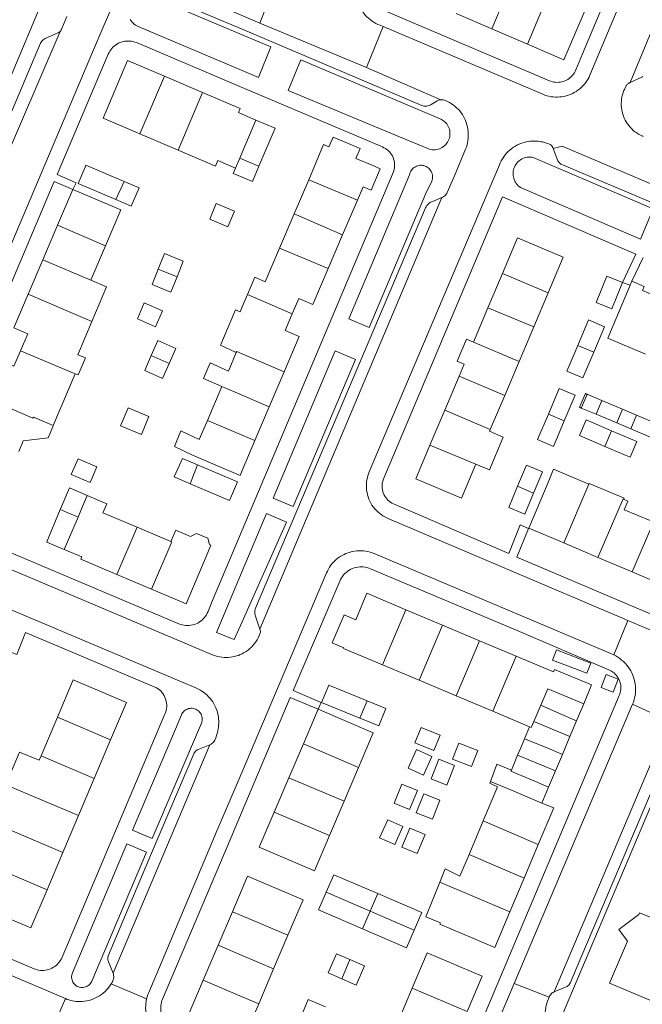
# Model space of a CAD drawing. Header units: metres. Extents: x 89888 to 94270, y 464165 to 468904.
# Tile 299 of 369: x 92964 to 93065, y 466816 to 466975. Entities that reach past the tile are written whole.
import ezdxf

# ---------------------------------------------------------------- set-up
doc = ezdxf.new("R2010")
doc.units = ezdxf.units.M
for name, color, linetype, lineweight in [('B_BEBOUWINGSGRENS_0', 251, 'CONTINUOUS', 13), ('B_LUIFEL_1', 251, 'CONTINUOUS', 13), ('B_OPSTAL_0', 251, 'CONTINUOUS', 13), ('B_TUSSENMUUR_0', 251, 'CONTINUOUS', 13), ('G_GRENS_ALGEMEEN_0', 251, 'CONTINUOUS', 13), ('V_WEGGRENS_0', 251, 'CONTINUOUS', 13)]:
    doc.layers.add(name, color=color, linetype=linetype, lineweight=lineweight)

msp = doc.modelspace()

# ---------------------------------------------------------------- linework, layer by layer
at = {"layer": 'B_BEBOUWINGSGRENS_0'}
for p, q in [((93034.61, 466975.61), (93040.35, 466973.14)), ((93040.35, 466973.14), (93046.09, 466970.67)), ((92993.59, 466962.85), (92987.44, 466965.47)), ((92983.46, 466956.18), (92989.64, 466953.54)), ((92974.62, 466950.78), (92973.5, 466948.15)), ((93010.76, 466948.76), (93008.42, 466943.26)), ((92972.64, 466947.19), (92970.17, 466941.39)), ((92973.5, 466948.15), (92979.59, 466945.55)), ((93016.23, 466939.87), (93018.62, 466945.47)), ((92994.76, 466942.38), (92997.71, 466941.14)), ((93008.42, 466943.26), (93006.04, 466937.68)), ((92970.17, 466941.39), (92967.79, 466935.81)), ((93013.91, 466934.42), (93016.23, 466939.87)), ((92975.55, 466932.51), (92977.91, 466938.07)), ((92967.79, 466935.81), (92965.43, 466930.28)), ((93042.09, 466933.63), (93039.72, 466928.05)), ((93062.69, 466931.7), (93062.97, 466932.36)), ((93047.13, 466924.98), (93049.46, 466930.49)), ((92984.18, 466928.85), (92983.07, 466926.29)), ((93039.72, 466928.05), (93037.39, 466922.53)), ((93044.75, 466919.38), (93047.13, 466924.98)), ((93055.07, 466916.77), (93056.81, 466920.89)), ((93042.43, 466913.89), (93044.75, 466919.38)), ((92969.48, 466909.05), (92973.03, 466917.42)), ((93004.38, 466912.09), (93006.79, 466917.75)), ((93035.06, 466917.04), (93032.74, 466911.54)), ((92996.72, 466915.38), (92994.38, 466909.89)), ((93040.1, 466908.39), (93042.43, 466913.89)), ((93002.06, 466906.65), (93004.38, 466912.09)), ((93058.15, 466913.08), (93057.22, 466910.87)), ((93061.47, 466911.68), (93058.15, 466913.08)), ((92981.55, 466911.92), (92980.35, 466909.02)), ((93032.74, 466911.54), (93030.35, 466905.9)), ((93049.5, 466910.91), (93047.75, 466906.77)), ((93057.22, 466910.87), (93060.54, 466909.47)), ((93060.54, 466909.47), (93061.47, 466911.68)), ((93063.72, 466910.73), (93062.79, 466908.52)), ((93067.03, 466909.33), (93063.72, 466910.73)), ((93039.99, 466908.14), (93040.1, 466908.39)), ((93062.79, 466908.52), (93066.1, 466907.12)), ((93058.61, 466905.68), (93062.73, 466903.93)), ((92973.5, 466903.69), (92972.39, 466901.16)), ((92999.24, 466899.95), (92992.78, 466902.71)), ((93045.67, 466894.74), (93047.1, 466898.15)), ((92988.48, 466890.3), (92983.02, 466892.62)), ((93051.96, 466890.09), (93057.48, 466887.75)), ((93057.48, 466887.75), (93063.02, 466885.4)), ((92979.73, 466885.01), (92985.33, 466882.63)), ((93063.02, 466885.4), (93068.49, 466883.08)), ((93032.37, 466876.81), (93026.47, 466879.3)), ((93038.33, 466874.3), (93032.37, 466876.81)), ((93044.26, 466871.8), (93038.33, 466874.3)), ((93022.68, 466870.41), (93028.6, 466867.92)), ((93028.6, 466867.92), (93034.57, 466865.4)), ((93012.84, 466864.3), (93019.01, 466861.79)), ((93034.57, 466865.4), (93040.51, 466862.9)), ((93012.27, 466863.22), (93009.89, 466857.65)), ((93040.51, 466862.9), (93046.45, 466860.39)), ((93054.04, 466861.38), (93055.19, 466864.09)), ((92970.14, 466861.94), (92967.5, 466855.71)), ((93052.97, 466858.83), (93054.04, 466861.38)), ((93028.91, 466860.3), (93027.88, 466857.8)), ((93046.45, 466860.39), (93045.64, 466858.47)), ((92976.1, 466852.04), (92978.74, 466858.28)), ((93051.75, 466855.94), (93052.97, 466858.83)), ((93009.89, 466857.65), (93007.55, 466852.17)), ((93028.15, 466856.7), (93026.83, 466853.69)), ((93031.8, 466855.15), (93030.54, 466852)), ((93044.51, 466855.8), (93043.5, 466853.41)), ((93050.63, 466853.27), (93051.75, 466855.94)), ((93016.48, 466848.37), (93018.81, 466853.83)), ((93049.53, 466850.66), (93050.63, 466853.27)), ((92973.56, 466846.06), (92976.1, 466852.04)), ((93007.55, 466852.17), (93005.18, 466846.61)), ((93041.27, 466850.7), (93038.95, 466845.2)), ((93048.44, 466848.08), (93049.53, 466850.66)), ((93014.11, 466842.83), (93016.48, 466848.37)), ((92971.04, 466840.1), (92973.56, 466846.06)), ((93038.95, 466845.2), (93036.66, 466839.76)), ((93022.21, 466842.48), (93024.66, 466841.37)), ((93045.58, 466835.96), (93047.86, 466841.38)), ((92968.48, 466834.05), (92971.04, 466840.1)), ((93043.27, 466830.49), (93045.58, 466835.96)), ((93000, 466834.21), (92998.43, 466830.52)), ((92998.43, 466830.52), (92996.11, 466825.11)), ((93005.08, 466821.31), (93007.39, 466826.71)), ((92996.11, 466825.11), (92993.7, 466819.45)), ((93002.68, 466815.67), (93005.08, 466821.31)), ((93036.35, 466814.39), (93038.77, 466820.11)), ((93027.49, 466818.16), (93025.22, 466812.79))]:
    msp.add_line(p, q, dxfattribs=at)
for points in [[(93046.09, 466970.67), (93051.97, 466968.14), (93055.54, 466976.43), (93049.63, 466978.97)], [(92987.44, 466965.47), (92981.49, 466968.01), (92977.53, 466958.71), (92983.46, 466956.18)], [(93002.23, 466958.39), (93000, 466959.34), (92999.42, 466959.59), (92999.7, 466960.24), (92993.59, 466962.85)], [(93002.72, 466950.97), (93005.32, 466957.07), (93002.23, 466958.39)], [(93018.39, 466952.2), (93019.06, 466953.78), (93014.68, 466955.64), (93014.01, 466954.06), (93013.17, 466954.42), (93010.76, 466948.76)], [(92989.64, 466953.54), (92995.69, 466950.96), (92996.07, 466951.85), (92998.94, 466950.63)], [(93018.62, 466945.47), (93019.53, 466947.62), (93020.85, 466947.07), (93022.3, 466950.53), (93021.01, 466951.08), (93018.39, 466952.2)], [(92980.91, 466948.45), (92974.74, 466951.08), (92974.62, 466950.78)], [(92998.94, 466950.63), (92998.57, 466949.77), (93000, 466949.16), (93001.65, 466948.46), (93002.72, 466950.97)], [(92977.91, 466938.07), (92980.4, 466943.88), (92972.64, 466947.19)], [(92979.59, 466945.55), (92982.08, 466944.49), (92983.33, 466947.42), (92980.91, 466948.45)], [(92997.71, 466941.14), (92998.77, 466943.66), (92995.82, 466944.91), (92994.76, 466942.38)], [(93049.46, 466930.49), (93051.9, 466936.24), (93044.51, 466939.36), (93042.09, 466933.63)], [(93006.04, 466937.68), (93003.74, 466932.27), (93002.03, 466933), (93000.85, 466930.21)], [(92989.47, 466933.09), (92990.49, 466935.59), (92987.47, 466936.82), (92986.45, 466934.33)], [(92986.45, 466934.33), (92985.43, 466931.84), (92988.45, 466930.6), (92989.47, 466933.09)], [(93008.08, 466927.09), (93009.14, 466929.59), (93011.44, 466928.61), (93013.91, 466934.42)], [(93061.47, 466932.15), (93058.95, 466933.18), (93057.23, 466928.95)], [(92975.73, 466925.85), (92978.1, 466931.43), (92975.55, 466932.51)], [(93057.23, 466928.95), (93059.76, 466927.92), (93061.47, 466932.15)], [(93065.2, 466920.57), (93059.09, 466923.14), (93062.69, 466931.7)], [(93062.97, 466932.36), (93064.94, 466931.53), (93064.67, 466930.87), (93068.8, 466929.14)], [(92965.43, 466930.28), (92963.1, 466924.81), (92965.36, 466923.85), (92964.2, 466921.14)], [(93000.85, 466930.21), (93000, 466928.21), (92999.66, 466927.42), (92998.93, 466927.76), (92996.54, 466922.13), (92996.51, 466922.03), (92999.05, 466920.85)], [(92983.07, 466926.29), (92986, 466925.02), (92987.11, 466927.58), (92984.18, 466928.85)], [(93006.79, 466917.75), (93009.21, 466923.43), (93006.93, 466924.4), (93008.08, 466927.09)], [(92973.03, 466917.42), (92973.49, 466917.23), (92974.66, 466919.98), (92973.45, 466920.49), (92975.73, 466925.85)], [(93056.81, 466920.89), (93058.54, 466925.01), (93055.95, 466926.1), (93054.22, 466921.98)], [(92988.21, 466919.08), (92989.27, 466921.51), (92986.39, 466922.77), (92985.32, 466920.34)], [(93037.39, 466922.53), (93036.28, 466923.01), (93034.77, 466919.46), (93035.89, 466918.99), (93035.06, 466917.04)], [(93054.22, 466921.98), (93052.48, 466917.86), (93055.07, 466916.77)], [(92964.2, 466921.14), (92963.12, 466918.62), (92960.98, 466919.53), (92958.45, 466913.59)], [(92985.32, 466920.34), (92984.26, 466917.92), (92987.15, 466916.65), (92988.21, 466919.08)], [(92999.05, 466920.85), (92997.77, 466917.85), (92994.82, 466919.17), (92993.77, 466916.67), (92996.72, 466915.38)], [(93052.06, 466909.83), (93053.81, 466913.98), (93051.25, 466915.05), (93049.5, 466910.91)], [(92980.35, 466909.02), (92983.73, 466907.62), (92984.93, 466910.52), (92981.55, 466911.92)], [(92963.89, 466904.86), (92964.63, 466906.6), (92968.63, 466907.07), (92969.39, 466908.84), (92969.48, 466909.05)], [(92994.38, 466909.89), (92993.07, 466906.81), (92990.09, 466908.21), (92989.08, 466905.66), (92991.98, 466904.26), (92999.65, 466900.99), (93000, 466901.8), (93002.06, 466906.65)], [(93047.75, 466906.77), (93050.31, 466905.69), (93052.06, 466909.83)], [(93059.68, 466908.21), (93055.57, 466909.95), (93054.5, 466907.42), (93058.61, 466905.68)], [(93037.74, 466902.81), (93039.97, 466901.87), (93042.16, 466907.18), (93039.99, 466908.14)], [(93062.73, 466903.93), (93063.8, 466906.46), (93059.68, 466908.21)], [(93030.35, 466905.9), (93028.04, 466900.46), (93035.42, 466897.34), (93037.74, 466902.81)], [(92972.39, 466901.16), (92975.43, 466899.83), (92976.54, 466902.36), (92973.5, 466903.69)], [(92992.78, 466902.71), (92990.36, 466903.75), (92988.99, 466900.77), (92991.6, 466899.64)], [(93047.1, 466898.15), (93048.54, 466901.56), (93045.95, 466902.65), (93044.51, 466899.24)], [(93056.05, 466899.6), (93050.32, 466902.02), (93049.43, 466899.83), (93046.32, 466892.48), (93051.96, 466890.09)], [(92991.6, 466899.64), (92997.93, 466896.92), (92999.24, 466899.95)], [(93044.51, 466899.24), (93043.08, 466895.83), (93045.67, 466894.74)], [(93061.65, 466897.15), (93061.72, 466897.31), (93061.62, 466897.36), (93056.1, 466899.71), (93056.05, 466899.6)], [(92974.97, 466897.76), (92972.1, 466898.98), (92971.02, 466896.44), (92970.61, 466895.48)], [(92983.02, 466892.62), (92977.5, 466894.96), (92978.12, 466896.42), (92974.97, 466897.76)], [(93065.92, 466893.7), (93061.75, 466895.41), (93062.35, 466896.82), (93061.65, 466897.15)], [(92970.61, 466895.48), (92968.41, 466890.28), (92968.43, 466890.23), (92971.26, 466889.03)], [(92994.17, 466887.89), (92994.96, 466889.74), (92994.72, 466889.85), (92994.45, 466890.84), (92992.6, 466891.62), (92991.65, 466891.15), (92989.41, 466892.09), (92989.27, 466892.16), (92988.48, 466890.3)], [(92971.26, 466889.03), (92974.09, 466887.83), (92973.94, 466887.46), (92979.73, 466885.01)], [(92985.33, 466882.63), (92990.94, 466880.25), (92994.17, 466887.89)], [(93026.47, 466879.3), (93020.15, 466881.97), (93018.35, 466877.69), (93016.47, 466878.49), (93014.55, 466873.94), (93016.43, 466873.15), (93016.4, 466873.06), (93022.68, 466870.41)], [(93055.19, 466864.09), (93056.47, 466867.15), (93050.48, 466869.67), (93050.31, 466869.26), (93044.26, 466871.8)], [(92978.74, 466858.28), (92981.29, 466864.3), (92972.68, 466867.95), (92970.14, 466861.94)], [(93020.2, 466864.6), (93013.98, 466867.13), (93012.84, 466864.3)], [(93019.01, 466861.79), (93019.7, 466861.51), (93022.09, 466860.54), (93023.24, 466863.36), (93020.2, 466864.6)], [(93018.81, 466853.83), (93021.19, 466859.41), (93012.27, 466863.22)], [(93027.88, 466857.8), (93030.97, 466856.54), (93031.99, 466859.04), (93028.91, 466860.3)], [(93045.64, 466858.47), (93045.01, 466856.99), (93044.51, 466855.8)], [(92967.5, 466855.71), (92967.2, 466855.01), (92964.04, 466856.31), (92961.86, 466851.17)], [(93026.83, 466853.69), (93029.32, 466852.59), (93030.65, 466855.6), (93028.15, 466856.7)], [(93035, 466857.75), (93033.98, 466855.16), (93037.04, 466853.96), (93038.06, 466856.55), (93035, 466857.75)], [(93030.54, 466852), (93033.07, 466850.99), (93034.33, 466854.15), (93031.8, 466855.15)], [(93043.5, 466853.41), (93041.18, 466854.37), (93041.12, 466854.21), (93040.15, 466851.54)], [(93040.15, 466851.54), (93040.05, 466851.26), (93041.27, 466850.7)], [(93024.57, 466848.06), (93027.05, 466847.03), (93028.31, 466850.1), (93025.83, 466851.12), (93024.57, 466848.06)], [(93028.13, 466846.5), (93030.74, 466845.46), (93031.97, 466848.55), (93029.37, 466849.59), (93028.13, 466846.5)], [(93047.86, 466841.38), (93050.35, 466847.28), (93048.44, 466848.08)], [(93005.18, 466846.61), (93002.76, 466840.94), (93011.68, 466837.13), (93014.11, 466842.83)], [(93024.66, 466841.37), (93025.98, 466844.26), (93023.52, 466845.38), (93022.21, 466842.48)], [(93027.09, 466844), (93025.8, 466840.93), (93028.26, 466839.9), (93029.55, 466842.97), (93027.09, 466844)], [(93036.66, 466839.76), (93035.19, 466836.25), (93032.82, 466837.43), (93031.95, 466835.29)], [(92959.87, 466837.72), (92957.26, 466831.55), (92956, 466828.58), (92959.97, 466826.9), (92961.23, 466829.87), (92965.87, 466827.9), (92968.48, 466834.05)], [(93007.39, 466826.71), (93009.84, 466832.45), (93000.88, 466836.27), (93000, 466834.21)], [(93021.9, 466833.44), (93014.79, 466836.5), (93013.57, 466833.66)], [(93031.95, 466835.29), (93029.66, 466829.68), (93032.03, 466828.75), (93031.93, 466828.51), (93040.85, 466824.75), (93043.27, 466830.49)], [(93013.57, 466833.66), (93012.34, 466830.82), (93019.45, 466827.76)], [(93027.79, 466827.54), (93029.01, 466830.38), (93021.9, 466833.44)], [(93072.75, 466829.44), (93070.3, 466830.45), (93069.38, 466828.22), (93064.2, 466830.36), (93064.09, 466830.07), (93060.88, 466827.65), (93062.28, 466825.77), (93059.37, 466818.96), (93067.18, 466815.72), (93071.91, 466827.17), (93071.82, 466827.21), (93072.75, 466829.44)], [(93019.45, 466827.76), (93026.56, 466824.7), (93027.79, 466827.54)], [(93017.42, 466822.78), (93015.22, 466823.72), (93013.9, 466820.63), (93016.1, 466819.68)], [(93038.77, 466820.11), (93029.9, 466823.86), (93027.49, 466818.16)], [(93016.1, 466819.68), (93018.43, 466818.68), (93019.76, 466821.78), (93017.42, 466822.78)], [(92993.7, 466819.45), (92991.26, 466813.74), (93000, 466810.02), (93000.22, 466809.92), (93002.68, 466815.67)], [(93013.47, 466815.17), (93010.68, 466816.33), (93009.76, 466814.12)]]:
    msp.add_lwpolyline(points, dxfattribs=at)
at = {"layer": 'B_LUIFEL_1'}
for p, q in [((93055.46, 466914.21), (93054.53, 466912)), ((93058.15, 466913.08), (93055.46, 466914.21)), ((93054.53, 466912), (93054.81, 466911.88)), ((93054.81, 466911.88), (93057.22, 466910.87)), ((93063.72, 466910.73), (93061.47, 466911.68)), ((93060.54, 466909.47), (93062.79, 466908.52))]:
    msp.add_line(p, q, dxfattribs=at)
at = {"layer": 'B_OPSTAL_0'}
for points in [[(93056.34, 466870.68), (93050.79, 466872.82), (93050.16, 466871.18), (93055.71, 466869.03), (93056.34, 466870.68)], [(93058.02, 466866.76), (93059.96, 466866), (93060.78, 466868.1), (93058.84, 466868.86), (93058.02, 466866.76)]]:
    msp.add_lwpolyline(points, dxfattribs=at)
at = {"layer": 'B_TUSSENMUUR_0'}
for p, q in [((93040.35, 466973.14), (93043.89, 466981.44)), ((93046.09, 466970.67), (93049.63, 466978.97)), ((92983.46, 466956.18), (92987.44, 466965.47)), ((92989.64, 466953.54), (92993.59, 466962.85)), ((92998.94, 466950.63), (92999.61, 466952.22)), ((93010.76, 466948.76), (93018.62, 466945.47)), ((92979.59, 466945.55), (92980.91, 466948.45)), ((93008.42, 466943.26), (93016.23, 466939.87)), ((92970.17, 466941.39), (92977.91, 466938.07)), ((93006.04, 466937.68), (93013.91, 466934.42)), ((92967.79, 466935.81), (92975.55, 466932.51)), ((92986.45, 466934.33), (92989.47, 466933.09)), ((93042.09, 466933.63), (93049.46, 466930.49)), ((92965.43, 466930.28), (92975.73, 466925.85)), ((93000.85, 466930.21), (93008.08, 466927.09)), ((93047.13, 466924.98), (93039.72, 466928.05)), ((93037.39, 466922.53), (93044.75, 466919.38)), ((93054.22, 466921.98), (93056.81, 466920.89)), ((92964.2, 466921.14), (92973.03, 466917.42)), ((92985.32, 466920.34), (92988.21, 466919.08)), ((93035.06, 466917.04), (93042.43, 466913.89)), ((92966.26, 466910.42), (92969.48, 466909.05)), ((93032.74, 466911.54), (93040.1, 466908.39)), ((93049.5, 466910.91), (93052.06, 466909.83)), ((93058.61, 466905.68), (93059.68, 466908.21)), ((93037.74, 466902.81), (93030.35, 466905.9)), ((92992.78, 466902.71), (92991.6, 466899.64)), ((93044.51, 466899.24), (93047.1, 466898.15)), ((93056.05, 466899.6), (93051.96, 466890.09)), ((92970.61, 466895.48), (92973.49, 466894.27)), ((92971.26, 466889.03), (92973.49, 466894.27)), ((92983.02, 466892.62), (92979.73, 466885.01)), ((93026.47, 466879.3), (93022.68, 466870.41)), ((93032.37, 466876.81), (93028.6, 466867.92)), ((93038.33, 466874.3), (93034.57, 466865.4)), ((93040.51, 466862.9), (93044.26, 466871.8)), ((93020.2, 466864.6), (93019.01, 466861.79)), ((93048.25, 466863.86), (93047.13, 466861.25)), ((92970.14, 466861.94), (92978.74, 466858.28)), ((93047.13, 466861.25), (93052.97, 466858.83)), ((93009.89, 466857.65), (93018.81, 466853.83)), ((92967.5, 466855.71), (92976.1, 466852.04)), ((93044.51, 466855.8), (93050.63, 466853.27)), ((93007.55, 466852.17), (93016.48, 466848.37)), ((93005.18, 466846.61), (93014.11, 466842.83)), ((93047.86, 466841.38), (93038.95, 466845.2)), ((92962.43, 466843.75), (92971.04, 466840.1)), ((93036.66, 466839.76), (93045.58, 466835.96)), ((92959.87, 466837.72), (92968.48, 466834.05)), ((93031.95, 466835.29), (93043.27, 466830.49)), ((93013.57, 466833.66), (93020.68, 466830.6)), ((93021.9, 466833.44), (93020.68, 466830.6)), ((93020.68, 466830.6), (93019.45, 466827.76)), ((93020.68, 466830.6), (93027.79, 466827.54)), ((93017.42, 466822.78), (93016.1, 466819.68)), ((93027.49, 466818.16), (93036.35, 466814.39))]:
    msp.add_line(p, q, dxfattribs=at)
for points in [[(92999.61, 466952.22), (93000, 466953.13), (93002.23, 466958.39)], [(92999.61, 466952.22), (93000, 466952.06), (93002.72, 466950.97)], [(92999.05, 466920.85), (92999.12, 466921.03), (93000, 466920.65), (93006.79, 466917.75)], [(93004.38, 466912.09), (93000, 466913.97), (92996.72, 466915.38)], [(92958.45, 466913.59), (92966.18, 466910.24), (92966.26, 466910.42)], [(92994.38, 466909.89), (93000, 466907.52), (93002.06, 466906.65)], [(92973.49, 466894.27), (92973.93, 466895.32), (92974.97, 466897.76)], [(93061.65, 466897.15), (93061.55, 466897.2), (93057.48, 466887.75)], [(93065.92, 466893.7), (93066.49, 466893.46), (93063.02, 466885.4)], [(92988.48, 466890.3), (92988.61, 466890.24), (92985.33, 466882.63)], [(93055.19, 466864.09), (93049.41, 466866.53), (93048.25, 466863.86)], [(93048.25, 466863.86), (93051.28, 466862.56), (93054.04, 466861.38)], [(93047.13, 466861.25), (93046.69, 466860.26), (93046.45, 466860.39)], [(93045.64, 466858.47), (93049, 466857.08), (93051.75, 466855.94)], [(93043.5, 466853.41), (93043.43, 466853.24), (93047.39, 466851.57), (93049.53, 466850.66)], [(93040.15, 466851.54), (93043.92, 466849.97), (93048.44, 466848.08)], [(92961.86, 466851.17), (92961.8, 466851.02), (92973.56, 466846.06)], [(92998.43, 466830.52), (93000, 466829.85), (93007.39, 466826.71)], [(93005.08, 466821.31), (93000, 466823.46), (92996.11, 466825.11)], [(92993.7, 466819.45), (93000, 466816.8), (93002.68, 466815.67)]]:
    msp.add_lwpolyline(points, dxfattribs=at)
at = {"layer": 'G_GRENS_ALGEMEEN_0'}
for points in [[(93054.81, 466911.88), (93055.74, 466914.09), (93055.46, 466914.21)], [(93054.53, 466912), (93054.81, 466911.88), (93054.81, 466911.88)]]:
    msp.add_lwpolyline(points, dxfattribs=at)
at = {"layer": 'V_WEGGRENS_0'}
for p, q in [((93087.13, 467023.8), (93062.73, 466964.48)), ((92987.5, 466980.65), (93002.83, 466974.05)), ((93002.83, 466974.05), (93005.47, 466980.84)), ((92977.54, 466973.39), (92979.46, 466977.92)), ((93002.83, 466974.05), (93020.1, 466966.88)), ((92970.57, 466972.69), (92952.49, 466930.72)), ((93022.76, 466973.5), (93020.1, 466966.88)), ((93048.57, 466962.56), (93022.76, 466973.5)), ((93020.1, 466966.88), (93032.09, 466961.67)), ((92969.64, 466948.48), (92972.64, 466947.19)), ((93002.88, 466876.15), (93032.28, 466945.87)), ((93042.09, 466945.98), (93063.64, 466936.71)), ((93063.64, 466936.71), (93061.47, 466932.15)), ((93062.97, 466932.36), (93064.83, 466936.2)), ((93061.47, 466932.15), (93062.69, 466931.7)), ((93018.33, 466919.71), (93008.23, 466895.98)), ((93044.4, 466887.81), (93046.29, 466892.42)), ((93062.33, 466877.55), (93060.05, 466872.01)), ((92998.73, 466874.48), (92995.83, 466875.6)), ((93007.78, 466865.12), (93012.27, 466863.22)), ((93063.09, 466864.02), (93043.96, 466818.91)), ((93063.09, 466864.02), (93068.6, 466861.46)), ((93068.63, 466860.6), (93050.42, 466817.57)), ((92979.13, 466820.58), (92994.8, 466857.49)), ((92984.55, 466816.44), (92978.84, 466818.88)), ((93043.96, 466818.91), (93049.62, 466816.74)), ((92969.02, 466810.91), (92971.45, 466816.48))]:
    msp.add_line(p, q, dxfattribs=at)
for points in [[(93077.33, 467022.37), (93079.12, 467021.61), (93079.24, 467021.54), (93079.31, 467021.47), (93079.36, 467021.39), (93079.4, 467021.31), (93079.43, 467021.21), (93079.43, 467021.12), (93079.42, 467021.02), (93079.39, 467020.93), (93070.61, 467000), (93056.21, 466965.66)], [(93061.42, 466984.36), (93055.01, 466969.09), (93053.93, 466966.49), (93053.82, 466966.25), (93053.7, 466966.03), (93053.55, 466965.82), (93053.39, 466965.62), (93053.22, 466965.43), (93053.03, 466965.26), (93052.83, 466965.1), (93052.61, 466964.96), (93052.39, 466964.83), (93052.15, 466964.72)], [(92967.6, 466977.36), (92948.39, 466931.74), (92948.3, 466931.55), (92948.19, 466931.38), (92948.05, 466931.21), (92947.91, 466931.07), (92947.74, 466930.94), (92947.57, 466930.83), (92947.38, 466930.74)], [(92983.23, 466978.4), (92983.45, 466978.48), (92983.67, 466978.54), (92983.9, 466978.58), (92984.13, 466978.6), (92984.37, 466978.59), (92984.6, 466978.57), (92984.82, 466978.53), (92985.05, 466978.47), (92985.27, 466978.39), (93000, 466972.18), (93004.63, 466970.22)], [(92988.78, 466977.81), (93000, 466973.06), (93029.06, 466960.76), (93029.24, 466960.69), (93029.43, 466960.65), (93029.62, 466960.63), (93029.82, 466960.64), (93030.01, 466960.67), (93030.19, 466960.72), (93030.37, 466960.79), (93030.54, 466960.89), (93031.35, 466961.41), (93031.49, 466961.49), (93031.63, 466961.56), (93031.78, 466961.61), (93031.93, 466961.65), (93032.09, 466961.67)], [(93052.15, 466964.72), (93051.91, 466964.64), (93051.66, 466964.57), (93051.41, 466964.52), (93051.16, 466964.49), (93050.9, 466964.48), (93050.65, 466964.5), (93050.39, 466964.53), (93050.14, 466964.58), (93049.89, 466964.65), (93049.65, 466964.74), (93022.58, 466976.26), (93022.35, 466976.36), (93022.12, 466976.49), (93021.9, 466976.63), (93021.7, 466976.79), (93021.51, 466976.97), (93021.33, 466977.16), (93021.17, 466977.37), (93021.03, 466977.59), (93020.91, 466977.82), (93020.81, 466978.06)], [(93018.91, 466976.88), (93019.07, 466976.55), (93019.25, 466976.24), (93019.45, 466975.93), (93019.67, 466975.64), (93019.9, 466975.36), (93020.15, 466975.09), (93020.42, 466974.84), (93020.7, 466974.61), (93020.99, 466974.39), (93021.3, 466974.19), (93021.61, 466974.01), (93021.94, 466973.85), (93022.28, 466973.7), (93022.76, 466973.5)], [(92971.68, 466975.13), (92970.86, 466973.16), (92970.81, 466973.03), (92970.77, 466972.96), (92970.73, 466972.89), (92970.68, 466972.82), (92970.62, 466972.75), (92970.57, 466972.69)], [(93004.63, 466970.22), (93002.62, 466965.28), (93000, 466966.39), (92983.2, 466973.49), (92982.97, 466973.6), (92982.76, 466973.72), (92982.56, 466973.87), (92982.37, 466974.04), (92982.2, 466974.22), (92982.05, 466974.42), (92981.91, 466974.64)], [(92946.14, 466899.37), (92976, 466969.73), (92977.54, 466973.39)], [(92970.57, 466972.69), (92970.51, 466972.63), (92970.44, 466972.58), (92970.37, 466972.53), (92970.29, 466972.49), (92970.22, 466972.46), (92968.14, 466971.55), (92967.98, 466971.47), (92967.84, 466971.37), (92967.71, 466971.26), (92967.6, 466971.13), (92967.5, 466970.98), (92967.42, 466970.83), (92951.73, 466933.8), (92951.67, 466933.63), (92951.64, 466933.45), (92951.62, 466933.28), (92951.63, 466933.1), (92951.66, 466932.92), (92951.71, 466932.76), (92952.49, 466930.72)], [(92970.11, 466949.58), (92978.36, 466969.04), (92978.48, 466969.28), (92978.61, 466969.52), (92978.77, 466969.74), (92978.94, 466969.96), (92979.12, 466970.15), (92979.33, 466970.34), (92979.54, 466970.5), (92979.77, 466970.65), (92980.01, 466970.79), (92980.25, 466970.9)], [(92980.25, 466970.9), (92980.51, 466970.99), (92980.77, 466971.07), (92981.04, 466971.12), (92981.31, 466971.15), (92981.58, 466971.16), (92981.85, 466971.16), (92982.12, 466971.13), (92982.39, 466971.08), (92982.65, 466971), (92982.91, 466970.91), (93000, 466963.66), (93022.4, 466954.15), (93022.66, 466954.05), (93022.91, 466953.93), (93023.15, 466953.79), (93023.38, 466953.64), (93023.59, 466953.46), (93023.79, 466953.26), (93023.97, 466953.05), (93024.13, 466952.83), (93024.27, 466952.59), (93024.38, 466952.34)], [(93033.18, 466957.57), (93033.3, 466957.36), (93033.4, 466957.14), (93033.48, 466956.91), (93033.54, 466956.67), (93033.57, 466956.43), (93033.58, 466956.19), (93033.57, 466955.95), (93033.54, 466955.71), (93033.48, 466955.47), (93033.4, 466955.24), (93033.3, 466955.02), (93033.18, 466954.81), (93033.04, 466954.61), (93032.89, 466954.42), (93032.71, 466954.25), (93032.53, 466954.1), (93032.32, 466953.96), (93032.11, 466953.85), (93031.89, 466953.75), (93031.66, 466953.68), (93031.42, 466953.62), (93031.18, 466953.59), (93030.94, 466953.59), (93030.69, 466953.6), (93030.45, 466953.64), (93030.22, 466953.7), (93029.99, 466953.78), (93025.41, 466955.66), (93007.44, 466963.19), (93009.49, 466968.14)], [(93009.49, 466968.14), (93031.99, 466958.59), (93032.2, 466958.49), (93032.39, 466958.37), (93032.58, 466958.24), (93032.75, 466958.09), (93032.91, 466957.93), (93033.05, 466957.76), (93033.18, 466957.57)], [(93053.04, 466962.53), (93053.36, 466962.67), (93053.67, 466962.83), (93053.98, 466963.01), (93054.27, 466963.21), (93054.55, 466963.42), (93054.81, 466963.66), (93055.06, 466963.9), (93055.3, 466964.17), (93055.52, 466964.44), (93055.72, 466964.73), (93055.9, 466965.03), (93056.07, 466965.34), (93056.21, 466965.66)], [(93062.73, 466964.48), (93062.63, 466964.43), (93062.53, 466964.38), (93062.44, 466964.31), (93062.35, 466964.24), (93062.27, 466964.16), (93062.19, 466964.08), (93062.12, 466963.99), (93062.06, 466963.9), (93062, 466963.8), (93061.95, 466963.7), (93061.77, 466963.31), (93061.7, 466963.15)], [(93062.73, 466964.48), (93064.58, 466965.32), (93064.75, 466965.41)], [(93061.7, 466963.15), (93061.57, 466962.83), (93061.47, 466962.49), (93061.38, 466962.15), (93061.32, 466961.8), (93061.28, 466961.45), (93061.26, 466961.1), (93061.26, 466960.75), (93061.29, 466960.39), (93061.34, 466960.04), (93061.41, 466959.7), (93061.5, 466959.36), (93061.61, 466959.03), (93061.74, 466958.7), (93061.9, 466958.38), (93062.07, 466958.08), (93062.26, 466957.78), (93062.47, 466957.5), (93062.7, 466957.23), (93062.95, 466956.97), (93063.21, 466956.73), (93063.48, 466956.51), (93063.77, 466956.31), (93064.07, 466956.12), (93064.38, 466955.96), (93064.62, 466955.83), (93064.8, 466955.76)], [(93032.09, 466961.67), (93032.24, 466961.68), (93032.4, 466961.67), (93032.56, 466961.65), (93032.71, 466961.61), (93032.86, 466961.56), (93032.95, 466961.52), (93033.21, 466961.39), (93033.52, 466961.23), (93033.82, 466961.04), (93034.11, 466960.84), (93034.39, 466960.62), (93034.66, 466960.39), (93034.91, 466960.14)], [(93048.57, 466962.56), (93048.9, 466962.43), (93049.23, 466962.33), (93049.58, 466962.24), (93049.92, 466962.17), (93050.27, 466962.13), (93050.62, 466962.1), (93050.98, 466962.1), (93051.33, 466962.12), (93051.68, 466962.16), (93052.03, 466962.22), (93052.37, 466962.3), (93052.71, 466962.4), (93053.04, 466962.53)], [(93036.55, 466956.2), (93036.53, 466956.56), (93036.49, 466956.92), (93036.42, 466957.28), (93036.33, 466957.63), (93036.22, 466957.98), (93036.09, 466958.32), (93035.94, 466958.65), (93035.77, 466958.97), (93035.59, 466959.28), (93035.38, 466959.58), (93035.15, 466959.87), (93034.91, 466960.14)], [(93046.27, 466954.93), (93045.91, 466954.86), (93045.55, 466954.77), (93045.2, 466954.66), (93044.85, 466954.53), (93044.51, 466954.37), (93044.18, 466954.2), (93043.87, 466954), (93043.56, 466953.79), (93043.27, 466953.55), (93043, 466953.3), (93042.74, 466953.04), (93042.5, 466952.76), (93042.27, 466952.46), (93042.07, 466952.15), (93041.88, 466951.83), (93041.71, 466951.49), (93041.57, 466951.15), (93041.45, 466950.8), (93020.55, 466901.59), (93020.43, 466901.27), (93020.32, 466900.95), (93020.23, 466900.63), (93020.16, 466900.3), (93020.12, 466899.96), (93020.09, 466899.62), (93020.08, 466899.29)], [(93036.55, 466956.2), (93036.55, 466955.83), (93036.53, 466955.47), (93036.49, 466955.11), (93036.42, 466954.75), (93036.34, 466954.39), (93036.23, 466954.04), (93036.1, 466953.7), (93034.31, 466949.4)], [(93047.56, 466954.99), (93047.3, 466955), (93047.04, 466955), (93046.79, 466954.99), (93046.53, 466954.97), (93046.27, 466954.93)], [(93050.27, 466953.82), (93050.21, 466953.96), (93050.12, 466954.1), (93050.02, 466954.22), (93049.91, 466954.34), (93049.79, 466954.44), (93049.65, 466954.52), (93049.42, 466954.62), (93048.82, 466954.78), (93048.58, 466954.85), (93048.32, 466954.9), (93048.07, 466954.94), (93047.82, 466954.97), (93047.56, 466954.99)], [(93101.44, 466933.05), (93051.74, 466954.19), (93050.27, 466953.82)], [(93198.29, 466891.15), (93196.41, 466890.42), (93196.25, 466890.37), (93196.09, 466890.34), (93195.92, 466890.33), (93195.75, 466890.34), (93195.59, 466890.36), (93195.43, 466890.41), (93195.27, 466890.47), (93169.46, 466901.43), (93051.64, 466951.21), (93051.51, 466951.28), (93051.39, 466951.36), (93051.28, 466951.46), (93051.18, 466951.57), (93051.1, 466951.7), (93051.04, 466951.83), (93050.27, 466953.82)], [(93024.38, 466952.34), (93024.48, 466952.08), (93024.56, 466951.81), (93024.61, 466951.54), (93024.63, 466951.27), (93024.64, 466950.99), (93024.62, 466950.72), (93024.58, 466950.44), (93024.51, 466950.17), (93024.42, 466949.91), (93024.31, 466949.66)], [(93043.85, 466950.35), (93043.92, 466950.58), (93044.01, 466950.81), (93044.12, 466951.03), (93044.24, 466951.24), (93044.39, 466951.44), (93044.56, 466951.62), (93044.74, 466951.79), (93044.93, 466951.94), (93045.14, 466952.07)], [(93045.14, 466952.07), (93045.36, 466952.18), (93045.59, 466952.28), (93045.82, 466952.34), (93046.07, 466952.39), (93046.31, 466952.42), (93046.55, 466952.42), (93046.8, 466952.4), (93047.04, 466952.36), (93066.44, 466944.07)], [(93020.52, 466924.89), (93017.22, 466926.28), (93027.04, 466949.53), (93027.09, 466949.74), (93027.16, 466949.94), (93027.25, 466950.13), (93027.36, 466950.31), (93027.5, 466950.47), (93027.65, 466950.62), (93027.81, 466950.75), (93027.99, 466950.86), (93028.18, 466950.96), (93028.38, 466951.02), (93028.59, 466951.07)], [(93030.46, 466950.24), (93030.56, 466950.07), (93030.64, 466949.89), (93030.71, 466949.7), (93030.75, 466949.51), (93030.77, 466949.31), (93030.77, 466949.11), (93030.74, 466948.92), (93030.7, 466948.72), (93030.64, 466948.54), (93029.65, 466946.41), (93020.52, 466924.89)], [(93028.59, 466951.07), (93028.78, 466951.09), (93028.98, 466951.09), (93029.18, 466951.07), (93029.37, 466951.03), (93029.56, 466950.97), (93029.74, 466950.89), (93029.91, 466950.8), (93030.07, 466950.68), (93030.22, 466950.55), (93030.35, 466950.4), (93030.46, 466950.24)], [(93066.44, 466944.07), (93064.38, 466939.16), (93044.98, 466947.5), (93044.79, 466947.64), (93044.62, 466947.79), (93044.45, 466947.96), (93044.3, 466948.14), (93044.17, 466948.34), (93044.06, 466948.54), (93043.96, 466948.76), (93043.89, 466948.98), (93043.84, 466949.2), (93043.8, 466949.43), (93043.78, 466949.66), (93043.79, 466949.89), (93043.81, 466950.12), (93043.85, 466950.35)], [(92972.64, 466947.19), (92973.19, 466948.26), (92970.11, 466949.58)], [(93024.31, 466949.66), (93000, 466892.17), (92995.14, 466880.68), (92994.48, 466879.01), (92994.37, 466878.75), (92994.24, 466878.5), (92994.08, 466878.26), (92993.91, 466878.03), (92993.72, 466877.82), (92993.51, 466877.62), (92993.29, 466877.45), (92993.05, 466877.29), (92992.81, 466877.15), (92992.55, 466877.03)], [(93032.28, 466945.87), (93032.44, 466945.94), (93032.59, 466946.03), (93032.73, 466946.14), (93032.85, 466946.27), (93032.96, 466946.4), (93033.06, 466946.55), (93033.14, 466946.71), (93034.31, 466949.4)], [(92948.28, 466898.06), (92969.64, 466948.48)], [(93032.28, 466945.87), (93030.64, 466945.2), (93030.46, 466945.11), (93030.28, 466945), (93030.12, 466944.88), (93029.98, 466944.73), (93029.85, 466944.57), (93029.74, 466944.4), (93029.65, 466944.22), (93002.18, 466879.56), (93002.12, 466879.39), (93002.07, 466879.2), (93002.05, 466879.02), (93002.04, 466878.83), (93002.05, 466878.64), (93002.09, 466878.46), (93002.14, 466878.28), (93002.88, 466876.15)], [(93022.81, 466898.14), (93022.73, 466898.4), (93022.67, 466898.67), (93022.63, 466898.94), (93022.61, 466899.21), (93022.62, 466899.48), (93022.65, 466899.75), (93022.71, 466900.02), (93022.78, 466900.28), (93022.88, 466900.53), (93042.09, 466945.98)], [(93008.23, 466895.98), (93005, 466897.33), (93015.03, 466921.13), (93018.33, 466919.71)], [(93020.08, 466899.29), (93020.09, 466898.93), (93020.12, 466898.57), (93020.18, 466898.21), (93020.26, 466897.86), (93020.37, 466897.51), (93020.49, 466897.17), (93020.63, 466896.84), (93020.8, 466896.52), (93020.98, 466896.21), (93021.19, 466895.92)], [(93043.1, 466888.37), (93024.45, 466896.4), (93024.21, 466896.52), (93023.98, 466896.67), (93023.76, 466896.83), (93023.55, 466897.01), (93023.37, 466897.21), (93023.2, 466897.42), (93023.05, 466897.65), (93022.92, 466897.89), (93022.81, 466898.14)], [(92995.83, 466875.6), (93000, 466885.52), (93003.92, 466894.84), (93007.17, 466893.47)], [(93021.19, 466895.92), (93021.41, 466895.64), (93021.64, 466895.37), (93021.9, 466895.12), (93022.17, 466894.88), (93022.45, 466894.66), (93022.74, 466894.47), (93023.05, 466894.28), (93023.37, 466894.12), (93023.7, 466893.98), (93061.44, 466877.93), (93062.33, 466877.55)], [(92992.55, 466877.03), (92992.29, 466876.93), (92992.01, 466876.85), (92991.73, 466876.79), (92991.45, 466876.76), (92991.17, 466876.75), (92990.88, 466876.76), (92990.6, 466876.79), (92990.32, 466876.85), (92990.05, 466876.93), (92989.78, 466877.03), (92950, 466893.81)], [(93007.17, 466893.47), (93000, 466877.34), (92998.73, 466874.48)], [(93046.29, 466892.42), (93044.93, 466893.03), (93043.1, 466888.37)], [(92997.43, 466871.59), (92997.07, 466871.59), (92996.72, 466871.63), (92996.37, 466871.68), (92996.02, 466871.75), (92995.68, 466871.85), (92995.34, 466871.96), (92949.36, 466891.41)], [(92936.11, 466890.62), (92936.13, 466890.57), (92936.2, 466890.49), (92936.28, 466890.42), (92936.38, 466890.37), (92990.2, 466867.64), (92992.53, 466866.66), (92992.86, 466866.51), (92993.17, 466866.34), (92993.48, 466866.16), (92993.77, 466865.96), (92994.05, 466865.73), (92994.32, 466865.5), (92994.57, 466865.24), (92994.81, 466864.98)], [(93018.15, 466888.76), (93017.8, 466888.7), (93017.46, 466888.61), (93017.11, 466888.5), (93016.78, 466888.38), (93016.46, 466888.23), (93016.14, 466888.06), (93015.83, 466887.88), (93015.54, 466887.67), (93015.26, 466887.45), (93014.99, 466887.21), (93014.74, 466886.96)], [(93060.05, 466872.01), (93021.35, 466888.37), (93021.01, 466888.5), (93020.66, 466888.61), (93020.31, 466888.7), (93019.96, 466888.76), (93019.6, 466888.81), (93019.24, 466888.83), (93018.88, 466888.83), (93018.51, 466888.81), (93018.15, 466888.76)], [(93014.74, 466886.96), (93014.51, 466886.7), (93014.3, 466886.43), (93014.11, 466886.15), (93013.93, 466885.86), (93013.77, 466885.55), (93013.63, 466885.24), (93000, 466853.13), (92995.98, 466843.67), (92984.89, 466817.5), (92984.76, 466817.16), (92984.64, 466816.8), (92984.55, 466816.44)], [(93111.32, 466856.27), (93111.02, 466856.76), (93110.71, 466857.24), (93110.37, 466857.71), (93110.02, 466858.17), (93109.65, 466858.61), (93109.26, 466859.04), (93108.86, 466859.45), (93108.44, 466859.85), (93108.01, 466860.23), (93107.56, 466860.59), (93107.1, 466860.94), (93106.62, 466861.27), (93106.14, 466861.58), (93105.64, 466861.87), (93105.13, 466862.14), (93104.61, 466862.4), (93104.09, 466862.63), (93065.45, 466878.86), (93044.4, 466887.81)], [(93008.26, 466866.24), (93015.76, 466883.91), (93015.88, 466884.18), (93016.03, 466884.44), (93016.2, 466884.68), (93016.39, 466884.92), (93016.59, 466885.13), (93016.81, 466885.34), (93017.05, 466885.52), (93017.3, 466885.68), (93017.56, 466885.83), (93017.83, 466885.95)], [(93017.83, 466885.95), (93018.11, 466886.05), (93018.4, 466886.13), (93018.69, 466886.18), (93018.99, 466886.22), (93019.28, 466886.23), (93019.58, 466886.21), (93019.88, 466886.18), (93020.17, 466886.12), (93020.46, 466886.03), (93020.74, 466885.93), (93044.45, 466875.95), (93059.27, 466869.61), (93059.49, 466869.51), (93059.71, 466869.38), (93059.91, 466869.24), (93060.11, 466869.09), (93060.29, 466868.91), (93060.46, 466868.73), (93060.61, 466868.53), (93060.75, 466868.32), (93060.87, 466868.1), (93060.97, 466867.88)], [(93079.88, 466870.12), (93078.53, 466870.69), (93067.45, 466875.38), (93062.33, 466877.55)], [(92960.03, 466873.42), (92963.57, 466872.05), (92964.96, 466875.63)], [(92964.96, 466875.63), (92986.17, 466866.69), (92986.4, 466866.54), (92986.62, 466866.37), (92986.83, 466866.18), (92987.02, 466865.97), (92987.19, 466865.75), (92987.34, 466865.52), (92987.38, 466865.43)], [(93001.51, 466873.28), (93001.77, 466873.55), (93002.01, 466873.84), (93002.23, 466874.14), (93002.43, 466874.46), (93002.6, 466874.78), (93002.82, 466875.25), (93002.88, 466875.39), (93002.92, 466875.54), (93002.94, 466875.69), (93002.94, 466875.85), (93002.92, 466876), (93002.88, 466876.15)], [(93001.51, 466873.28), (93001.24, 466873.03), (93000.95, 466872.79), (93000.65, 466872.57), (93000.33, 466872.37), (93000, 466872.2), (92999.7, 466872.06), (92999.39, 466871.93), (92999.07, 466871.83), (92998.75, 466871.74), (92998.42, 466871.68), (92998.09, 466871.63), (92997.76, 466871.6), (92997.43, 466871.59)], [(93060.05, 466872.01), (93060.39, 466871.84), (93060.72, 466871.64), (93061.03, 466871.42), (93061.33, 466871.18), (93061.62, 466870.93), (93061.89, 466870.66), (93062.14, 466870.37), (93062.38, 466870.07), (93062.59, 466869.76), (93062.79, 466869.43), (93062.97, 466869.09), (93063.12, 466868.74)], [(93060.97, 466867.88), (93061.05, 466867.64), (93061.12, 466867.4), (93061.17, 466867.16), (93061.19, 466866.91), (93061.2, 466866.66), (93061.19, 466866.41), (93061.16, 466866.16), (93061.11, 466865.92), (93061.04, 466865.68), (93060.95, 466865.44)], [(93063.12, 466868.74), (93063.25, 466868.39), (93063.36, 466868.03), (93063.45, 466867.67), (93063.51, 466867.3), (93063.55, 466866.93), (93063.57, 466866.56), (93063.57, 466866.19), (93063.54, 466865.82), (93063.5, 466865.45), (93063.43, 466865.08), (93063.34, 466864.72), (93063.22, 466864.36), (93063.09, 466864.02)], [(93012.27, 466863.22), (93012.76, 466864.32), (93008.26, 466866.24)], [(92987.38, 466865.43), (92987.47, 466865.27), (92987.58, 466865.02), (92987.67, 466864.75), (92987.74, 466864.48), (92987.79, 466864.21), (92987.81, 466863.93), (92987.81, 466863.65), (92987.79, 466863.37), (92987.74, 466863.1), (92987.67, 466862.83), (92987.58, 466862.56), (92987.47, 466862.31), (92979.27, 466842.92), (92970.91, 466823.16), (92970.79, 466822.91), (92970.66, 466822.67), (92970.5, 466822.45), (92970.33, 466822.24), (92970.15, 466822.04), (92969.94, 466821.85), (92969.73, 466821.69), (92969.5, 466821.54), (92969.26, 466821.41), (92969.01, 466821.29), (92968.76, 466821.2), (92968.49, 466821.13)], [(92987.1, 466813.69), (92987, 466813.95), (92986.93, 466814.22), (92986.88, 466814.5), (92986.85, 466814.78), (92986.84, 466815.06), (92986.85, 466815.34), (92986.89, 466815.62), (92986.94, 466815.89), (92987.02, 466816.16), (92987.12, 466816.42), (92998.15, 466842.42), (93000, 466846.79), (93007.78, 466865.12)], [(92994.81, 466864.98), (92995.04, 466864.69), (92995.24, 466864.4), (92995.43, 466864.09), (92995.6, 466863.77), (92995.75, 466863.44), (92995.88, 466863.1), (92995.99, 466862.75), (92996.08, 466862.4), (92996.15, 466862.04), (92996.19, 466861.68), (92996.22, 466861.32), (92996.22, 466860.96), (92996.2, 466860.6), (92996.16, 466860.24)], [(93060.95, 466865.44), (93037.38, 466809.65), (93036.27, 466807.05)], [(92985.43, 466842.35), (92982.29, 466843.71), (92989.24, 466860.03), (92990.18, 466862.31), (92990.27, 466862.49), (92990.37, 466862.66), (92990.5, 466862.81), (92990.64, 466862.95), (92990.8, 466863.07), (92990.97, 466863.18), (92991.15, 466863.26), (92991.33, 466863.33), (92991.53, 466863.37), (92991.73, 466863.39), (92991.93, 466863.38)], [(92991.93, 466863.38), (92992.12, 466863.36), (92992.32, 466863.31), (92992.5, 466863.24), (92992.68, 466863.15), (92992.85, 466863.04), (92993, 466862.91), (92993.13, 466862.77), (92993.25, 466862.61), (92993.35, 466862.44), (92993.44, 466862.26), (92993.49, 466862.07), (92993.53, 466861.87)], [(93052.15, 466811.99), (93052.04, 466812.28), (93051.97, 466812.57), (93051.91, 466812.87), (93051.88, 466813.17), (93051.87, 466813.47), (93051.88, 466813.78), (93051.92, 466814.08), (93051.99, 466814.38), (93052.07, 466814.67), (93052.18, 466814.95), (93054.73, 466820.9), (93071.52, 466860.55), (93071.64, 466860.81), (93071.77, 466861.06), (93071.93, 466861.3), (93072.1, 466861.52), (93072.29, 466861.74), (93072.49, 466861.94), (93072.7, 466862.12), (93072.93, 466862.29), (93073.17, 466862.45), (93073.42, 466862.58), (93073.68, 466862.7)], [(92867.84, 466862.13), (92867.98, 466861.8), (92868.15, 466861.48), (92868.34, 466861.17), (92868.55, 466860.88), (92868.77, 466860.59), (92869.02, 466860.33), (92869.28, 466860.08), (92869.56, 466859.85), (92869.85, 466859.64), (92870.15, 466859.44), (92870.47, 466859.27), (92870.8, 466859.12), (92899, 466847.16), (92904.52, 466844.83), (92971.45, 466816.48)], [(92993.53, 466861.87), (92993.55, 466861.69), (92993.54, 466861.51), (92993.52, 466861.33), (92993.48, 466861.15), (92993.42, 466860.98), (92985.43, 466842.35)], [(92994.8, 466857.49), (92994.97, 466857.57), (92995.12, 466857.67), (92995.26, 466857.79), (92995.39, 466857.92), (92995.5, 466858.08), (92995.59, 466858.24), (92995.67, 466858.44), (92995.94, 466859.3), (92996, 466859.48), (92996.05, 466859.67), (92996.09, 466859.86), (92996.13, 466860.05), (92996.16, 466860.24)], [(93050.42, 466817.57), (93052.35, 466818.4), (93052.5, 466818.47), (93052.64, 466818.57), (93052.77, 466818.68), (93052.88, 466818.8), (93052.97, 466818.94), (93053.04, 466819.09), (93053.99, 466821.32), (93069.33, 466857.42), (93069.39, 466857.59), (93069.44, 466857.77), (93069.46, 466857.95), (93069.46, 466858.14), (93069.45, 466858.32), (93069.41, 466858.5), (93069.36, 466858.68), (93068.63, 466860.6)], [(92994.8, 466857.49), (92992.9, 466856.72), (92992.75, 466856.65), (92992.6, 466856.55), (92992.47, 466856.44), (92992.36, 466856.31), (92992.26, 466856.17), (92992.18, 466856.01), (92985.37, 466839.96), (92978.39, 466823.5), (92978.34, 466823.35), (92978.3, 466823.19), (92978.28, 466823.04), (92978.28, 466822.88), (92978.3, 466822.72), (92978.33, 466822.57), (92978.38, 466822.42), (92979.13, 466820.58)], [(92972.5, 466819.5), (92972.45, 466819.69), (92972.43, 466819.89), (92972.43, 466820.09), (92972.45, 466820.28), (92972.5, 466820.48), (92972.56, 466820.66), (92981.35, 466841.5), (92984.54, 466840.16)], [(92984.54, 466840.16), (92975.73, 466819.33), (92975.65, 466819.17), (92975.56, 466819.02), (92975.45, 466818.88), (92975.33, 466818.75), (92975.2, 466818.64), (92975.06, 466818.54)], [(92968.49, 466821.13), (92968.23, 466821.08), (92967.96, 466821.05), (92967.68, 466821.04), (92967.41, 466821.05), (92967.14, 466821.09), (92966.87, 466821.14), (92966.61, 466821.22), (92966.36, 466821.32), (92942.94, 466831.23)], [(92978.84, 466818.88), (92978.97, 466819.11), (92979.06, 466819.27), (92979.17, 466819.54), (92979.22, 466819.71), (92979.24, 466819.89), (92979.24, 466820.06), (92979.23, 466820.24), (92979.19, 466820.41), (92979.13, 466820.58)], [(92975.06, 466818.54), (92974.88, 466818.44), (92974.7, 466818.37), (92974.51, 466818.32), (92974.32, 466818.28), (92974.12, 466818.28), (92973.92, 466818.29), (92973.73, 466818.33), (92973.54, 466818.39), (92973.36, 466818.47), (92973.19, 466818.57), (92973.03, 466818.69), (92972.89, 466818.82), (92972.76, 466818.97), (92972.65, 466819.14), (92972.57, 466819.32), (92972.5, 466819.5)], [(92974.16, 466816.02), (92974.53, 466816.06), (92974.9, 466816.12), (92975.26, 466816.2), (92975.62, 466816.31), (92975.97, 466816.44), (92976.31, 466816.59), (92976.64, 466816.76), (92976.96, 466816.95), (92977.27, 466817.16), (92977.56, 466817.39), (92977.84, 466817.64), (92978.1, 466817.9), (92978.35, 466818.18), (92978.58, 466818.48), (92978.78, 466818.79), (92978.84, 466818.88)], [(93043.96, 466818.91), (93039.61, 466808.64), (93038.6, 466806.27)], [(93049.62, 466816.74), (93049.36, 466816.06), (93049.24, 466815.73), (93049.15, 466815.39), (93049.07, 466815.04), (93049.02, 466814.69), (93048.98, 466814.34), (93048.97, 466813.98), (93048.98, 466813.63), (93049.01, 466813.28), (93049.06, 466812.92), (93049.14, 466812.58), (93049.23, 466812.23), (93049.35, 466811.9), (93049.48, 466811.57), (93049.64, 466811.25), (93049.81, 466810.94), (93050, 466810.65)], [(93050.42, 466817.57), (93050.27, 466817.49), (93050.12, 466817.4), (93049.99, 466817.29), (93049.88, 466817.17), (93049.77, 466817.04), (93049.69, 466816.89), (93049.62, 466816.74)], [(92971.45, 466816.48), (92971.73, 466816.37), (92972.01, 466816.27), (92972.3, 466816.19), (92972.59, 466816.13), (92972.88, 466816.08), (92973.14, 466816.04), (92973.39, 466816.02), (92973.65, 466816.01), (92973.91, 466816.01), (92974.16, 466816.02)], [(92984.55, 466816.44), (92984.48, 466816.07), (92984.43, 466815.7), (92984.41, 466815.33), (92984.4, 466814.95), (92984.42, 466814.58), (92984.46, 466814.21), (92984.53, 466813.84), (92984.62, 466813.48), (92984.72, 466813.12), (92984.85, 466812.77)]]:
    msp.add_lwpolyline(points, dxfattribs=at)

doc.saveas('drawing.dxf')
